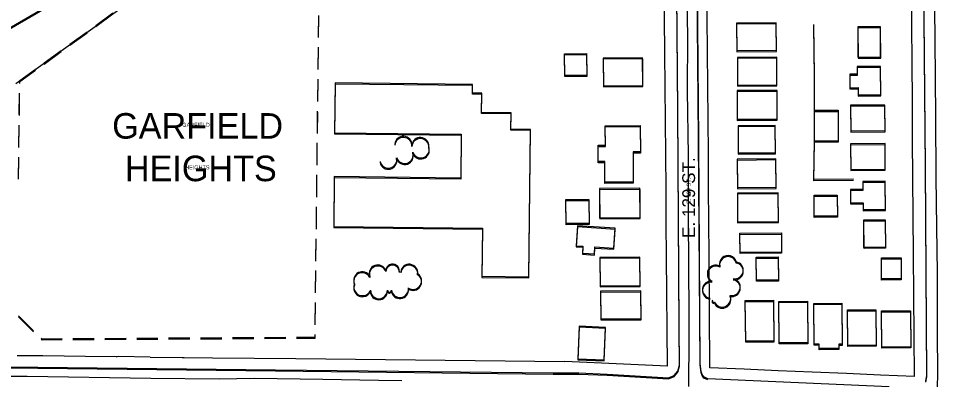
# Model space of a CAD drawing. Extents: x -25029 to 2274964, y -81170 to 687028.
# Drawn here: x 8130 to 9209, y -66381 to -65956 of the extents above; entities that cross this region are included whole.
import ezdxf

# ---------------------------------------------------------------- set-up
doc = ezdxf.new("R2010")
doc.units = 0
for name, color, linetype in [('81911BEA - RW_X_Fee_RW', 7, 'Continuous'), ('BLDG', 7, 'Continuous'), ('CITY-NAME', 7, 'Continuous'), ('GE_X_CL_2000', 7, 'Continuous'), ('INTERSTATE', 7, 'Continuous'), ('RECREATION', 7, 'Continuous'), ('ROAD', 7, 'Continuous'), ('ROAD-NAME', 7, 'Continuous'), ('TREES', 7, 'Continuous'), ('WALL', 7, 'Continuous')]:
    doc.layers.add(name, color=color, linetype=linetype)

msp = doc.modelspace()

# ---------------------------------------------------------------- linework, layer by layer
at = {"layer": '81911BEA - RW_X_Fee_RW'}
msp.add_line((8892, -66364.5), (8771.5, -66359.1), dxfattribs=at)
for points in [[(9182.1, -66376.8), (9181, -66233.4), (9180.6, -66188.4), (9180.3, -66143.4), (9179.9, -66098.4), (9179.6, -66053.4), (9179.3, -66008.4), (9178.9, -65963.4), (9178.6, -65918.4), (9178.2, -65873.4), (9177.9, -65828.4), (9177.5, -65783.4), (9177.2, -65738.4), (9176.8, -65693.4), (9176.5, -65648.4), (9176.1, -65603.4), (9176, -65593.4), (9175.7, -65553.5), (9175.4, -65513.5), (9175.1, -65473.5), (9174.8, -65433.5)], [(8892, -66364.5), (8891, -66236.3), (8890.7, -66196.3), (8890.4, -66156.3), (8890.1, -66116.3), (8889.8, -66076.3), (8889.4, -66036.3), (8889.1, -65996.3), (8888.8, -65956.3), (8888.5, -65916.3), (8888.2, -65876.3), (8888.1, -65861.3), (8887.9, -65836.3), (8887.6, -65796.3), (8887.3, -65756.3), (8887, -65716.3), (8886.7, -65676.3), (8886.4, -65636.3), (8886, -65596.3), (8885.7, -65556.3), (8885.4, -65516.3)], [(8942, -66366.6), (8941, -66235.1), (8940.7, -66195.1), (8940.4, -66155.1), (8940.1, -66115.1), (8939.8, -66075.1), (8939.4, -66035.2), (8939.1, -65995.2), (8938.8, -65955.2), (8938.5, -65915.2), (8938.2, -65875.2), (8937.9, -65835.2), (8937.6, -65795.2), (8937.3, -65755.2), (8937, -65715.2), (8936.7, -65675.2), (8936.4, -65635.2), (8936, -65595.2), (8935.7, -65555.2), (8935.7, -65550.3), (8935.4, -65515.2)], [(8127, -66032.4), (8195.6, -65983.1), (8264.1, -65933.8)], [(8284.9, -66354), (8247.5, -66353.5), (8246.2, -66353.6), (8244.9, -66353.6), (8208.8, -66353.2), (8158.8, -66352.7), (8128.8, -66352.4)], [(8284.9, -66354), (8322.3, -66354.3), (8323.6, -66354.4), (8324.9, -66354.4), (8357.8, -66354.7), (8406.8, -66355.2), (8455.8, -66355.7), (8771.5, -66359.1)], [(9182.1, -66376.8), (9142.1, -66375.1), (9102.1, -66373.4), (9062.1, -66371.7), (9022, -66370), (8982, -66368.3), (8942, -66366.6)]]:
    msp.add_lwpolyline(points, dxfattribs=at)
at = {"layer": 'BLDG'}
for points in [[(8973.4, -65993.8), (9020, -65993.4), (9019.7, -65961.2), (8973.2, -65961.5)], [(8973.5, -65995.1), (9020, -65994.8), (9019.8, -65962.5), (8973.2, -65962.8)], [(9115.4, -65966), (9115.7, -66001.5), (9142.3, -66001.3), (9142.1, -65965.8)], [(9115.5, -65967.3), (9115.8, -66002.8), (9142.4, -66002.6), (9142.1, -65967.1)], [(8797.2, -65997.3), (8797.4, -66022.8), (8771.5, -66023), (8771.3, -65997.5)], [(8797.2, -65998.6), (8797.4, -66024.1), (8771.6, -66024.3), (8771.4, -65998.8)], [(8816.9, -66035.3), (8863.2, -66034.9), (8862.9, -66002.2), (8816.6, -66002.6)], [(8816.9, -66036.6), (8863.2, -66036.2), (8863, -66003.5), (8816.7, -66003.9)], [(8974.5, -66034.3), (9020.6, -66033.9), (9020.3, -66001.5), (8974.3, -66001.8)], [(8974.5, -66035.6), (9020.6, -66035.2), (9020.4, -66002.8), (8974.3, -66003.2)], [(9114.7, -66012.6), (9114.7, -66021.7), (9106, -66021.7), (9106.2, -66037.4), (9115.9, -66037.3), (9115.9, -66045.9), (9142.4, -66045.7), (9142.2, -66012.4)], [(9114.7, -66013.9), (9114.8, -66023), (9106.1, -66023.1), (9106.2, -66038.8), (9115.9, -66038.7), (9116, -66047.2), (9142.5, -66047), (9142.2, -66013.7)], [(8501.4, -66090.4), (8650, -66092), (8649.4, -66143.6), (8500.9, -66141.9), (8500.3, -66200.4), (8674.9, -66202.4), (8674.3, -66259.1), (8729.5, -66259.7), (8731.4, -66086.4), (8708.4, -66086.1), (8708.6, -66066.8), (8673.9, -66066.4), (8674.1, -66044), (8663.2, -66043.9), (8663.3, -66033.6), (8502, -66031.8)], [(8501.4, -66091.7), (8650, -66093.3), (8649.4, -66144.9), (8500.9, -66143.2), (8500.3, -66201.7), (8674.9, -66203.6), (8674.3, -66260.3), (8729.5, -66261), (8731.4, -66087.7), (8708.4, -66087.4), (8708.7, -66068), (8673.9, -66067.7), (8674.1, -66045.3), (8663.2, -66045.2), (8663.3, -66034.9), (8502.1, -66033.1)], [(8974.1, -66074.6), (9020.9, -66074.3), (9020.7, -66040.6), (8973.8, -66040.9)], [(8974.1, -66076), (9021, -66075.6), (9020.7, -66041.9), (8973.9, -66042.3)], [(9092.3, -66064), (9092.3, -66100.1), (9064.8, -66100.1), (9064.8, -66064)], [(9107.3, -66088.2), (9147.5, -66087.9), (9147.3, -66057.8), (9107.1, -66058.1)], [(9107.3, -66089.6), (9147.6, -66089.2), (9147.3, -66059.1), (9107.1, -66059.4)], [(9092.3, -66065.4), (9092.3, -66101.5), (9064.8, -66101.5), (9064.8, -66065.4)], [(8860.1, -66081.8), (8860.4, -66112.9), (8851.7, -66112.9), (8852, -66148.3), (8818.6, -66148.6), (8818.4, -66124.3), (8810.7, -66124.3), (8810.6, -66105.1), (8819.3, -66105.1), (8819.1, -66082.1)], [(8860.1, -66083.1), (8860.4, -66114.2), (8851.7, -66114.2), (8852, -66149.6), (8818.6, -66149.9), (8818.4, -66125.6), (8810.8, -66125.6), (8810.6, -66106.4), (8819.3, -66106.4), (8819.1, -66083.4)], [(8975.2, -66114.1), (9018.8, -66113.8), (9018.5, -66081.8), (8974.9, -66082.1)], [(8975.2, -66115.4), (9018.8, -66115.1), (9018.5, -66083.1), (8974.9, -66083.4)], [(9107.2, -66133.5), (9147.8, -66133.2), (9147.6, -66103.2), (9107, -66103.5)], [(9107.2, -66134.8), (9147.8, -66134.5), (9147.6, -66104.5), (9107, -66104.9)], [(8974.3, -66154.8), (9019.6, -66154.5), (9019.3, -66121.1), (8974, -66121.4)], [(8974.3, -66156.1), (9019.6, -66155.8), (9019.3, -66122.4), (8974, -66122.8)], [(9121.5, -66147.6), (9121.5, -66156.8), (9107, -66156.9), (9107.1, -66172.7), (9121.8, -66172.6), (9121.9, -66180.7), (9148, -66180.5), (9147.7, -66147.4)], [(9121.5, -66149), (9121.6, -66158.2), (9107, -66158.3), (9107.1, -66174), (9121.8, -66173.9), (9121.9, -66182), (9148, -66181.8), (9147.7, -66148.8)], [(8812.5, -66190.3), (8860.1, -66190), (8859.8, -66155.6), (8812.3, -66156)], [(8812.6, -66191.6), (8860.1, -66191.3), (8859.9, -66156.9), (8812.3, -66157.3)], [(8974.4, -66195), (9022.3, -66194.7), (9022, -66161), (8974.2, -66161.3)], [(8799.9, -66168.7), (8800.1, -66197), (8773.1, -66197.2), (8772.8, -66168.9)], [(8799.9, -66170), (8800.2, -66198.3), (8773.1, -66198.5), (8772.9, -66170.2)], [(8974.4, -66196.4), (9022.3, -66196), (9022, -66162.3), (8974.2, -66162.7)], [(9091.5, -66163.6), (9091.7, -66188.4), (9064.5, -66188.6), (9064.3, -66163.8)], [(9091.5, -66164.9), (9091.7, -66189.7), (9064.5, -66189.9), (9064.3, -66165.1)], [(9147.6, -66192.7), (9147.9, -66224.9), (9122.8, -66225.1), (9122.6, -66192.9)], [(8784.9, -66223.1), (8792.7, -66223.5), (8792.2, -66231.9), (8806.5, -66232.8), (8807, -66224.6), (8829.2, -66226), (8830.7, -66202.6), (8786.3, -66199.8)], [(8784.9, -66224.3), (8792.7, -66224.8), (8792.2, -66233.2), (8806.5, -66234.1), (8807, -66225.9), (8829.2, -66227.3), (8830.7, -66203.9), (8786.4, -66201.1)], [(9147.6, -66194), (9147.9, -66226.2), (9122.9, -66226.4), (9122.6, -66194.2)], [(9026, -66230.7), (8977.4, -66231), (8977.2, -66208.5), (9025.8, -66208.1)], [(9026, -66232), (8977.4, -66232.4), (8977.2, -66209.8), (9025.8, -66209.4)], [(8812.9, -66270.3), (8859.9, -66269.9), (8859.6, -66236.5), (8812.6, -66236.8)], [(9022.1, -66236.3), (9022.3, -66263.4), (8996.5, -66263.6), (8996.3, -66236.5)], [(8812.9, -66271.6), (8859.9, -66271.2), (8859.7, -66237.8), (8812.6, -66238.1)], [(9022.1, -66237.7), (9022.3, -66264.7), (8996.6, -66264.9), (8996.3, -66237.9)], [(9166.4, -66237.4), (9166.6, -66262), (9143.4, -66262.2), (9143.2, -66237.5)], [(9166.4, -66238.7), (9166.6, -66263.4), (9143.4, -66263.5), (9143.2, -66238.9)], [(8813.7, -66309.1), (8861.2, -66308.8), (8860.9, -66276.3), (8813.5, -66276.7)], [(8813.7, -66310.4), (8861.2, -66310.1), (8860.9, -66277.6), (8813.5, -66278)], [(9016.5, -66287.1), (9016.9, -66335), (8983.9, -66335.3), (8983.5, -66287.4)], [(9016.5, -66288.5), (9016.9, -66336.3), (8983.9, -66336.6), (8983.5, -66288.7)], [(9056.4, -66288.3), (9056.8, -66337), (9023.1, -66337.2), (9022.7, -66288.5)], [(9056.4, -66289.6), (9056.8, -66338.3), (9023.1, -66338.6), (9022.7, -66289.9)], [(9096.7, -66290.6), (9097.1, -66339), (9093.4, -66339), (9093.4, -66343.8), (9070, -66344), (9070, -66338.8), (9064.4, -66338.8), (9064, -66290.9)], [(9096.7, -66292), (9097.1, -66340.3), (9093.4, -66340.3), (9093.4, -66345.2), (9070, -66345.3), (9070, -66340.1), (9064.4, -66340.1), (9064, -66292.2)], [(9136.8, -66298.3), (9137.2, -66340), (9103.8, -66340.3), (9103.4, -66298.6)], [(9136.8, -66299.6), (9137.2, -66341.3), (9103.8, -66341.6), (9103.4, -66299.9)], [(9177.4, -66299.5), (9177.7, -66341.9), (9143.8, -66342.2), (9143.5, -66299.7)], [(9177.4, -66300.8), (9177.7, -66343.2), (9143.8, -66343.5), (9143.5, -66301.1)], [(8817.6, -66357.3), (8819.2, -66319.1), (8788.5, -66317.7), (8786.8, -66356)], [(8817.6, -66358.6), (8819.2, -66320.4), (8788.5, -66319), (8786.8, -66357.3)]]:
    msp.add_lwpolyline(points, close=True, dxfattribs=at)
at = {"layer": 'GE_X_CL_2000'}
for points in [[(8914.2, -65893), (8915.6, -65976.7), (8915.3, -66041.2), (8916.3, -66117.2), (8916.3, -66184.4), (8916.9, -66251.6), (8917.1, -66297.9), (8917.2, -66331.7), (8916.8, -66388.6)], [(9205.3, -65908.1), (9206.1, -65981), (9206.8, -66071.5), (9207.2, -66142.4), (9207.8, -66201.7), (9208.8, -66254.5), (9208.7, -66300.4), (9208.6, -66323.5), (9209.2, -66374.8), (9208.5, -66401.6)], [(7983.8, -66374.8), (8004.7, -66375), (8065.4, -66376.5), (8140.5, -66376.5), (8285.4, -66378.6), (8365.9, -66379.5), (8407.1, -66378.9), (8487.5, -66380), (8552.8, -66381), (8580.1, -66381.4)]]:
    msp.add_lwpolyline(points, dxfattribs=at)
at = {"layer": 'INTERSTATE'}
for points in [[(8102.1, -65977.2), (8131.3, -65960.5), (8163.1, -65941.9)], [(8102.2, -65978.4), (8131.3, -65961.7), (8163.1, -65943.1)]]:
    msp.add_lwpolyline(points, dxfattribs=at)
at = {"layer": 'RECREATION'}
for p, q in [((8220.9, -65964.3), (8241.1, -65949.6)), ((8220.9, -65965.5), (8241.1, -65950.8)), ((8482.3, -65952.4), (8482, -65977.4)), ((8482.4, -65953.6), (8482.1, -65978.6)), ((8190.5, -65986.4), (8210.7, -65971.7)), ((8190.6, -65987.6), (8210.8, -65972.9)), ((8160.2, -66008.4), (8180.4, -65993.7)), ((8160.2, -66009.6), (8180.5, -65994.9)), ((8481.9, -65989.9), (8481.6, -66014.9)), ((8481.9, -65991.1), (8481.6, -66016.1)), ((8481.5, -66027.4), (8481.2, -66052.4)), ((8481.5, -66028.6), (8481.2, -66053.6)), ((8131.2, -66068.9), (8131.6, -66043.9)), ((8131.3, -66070.1), (8131.6, -66045.1)), ((8481, -66064.9), (8480.8, -66089.9)), ((8481.1, -66066.1), (8480.8, -66091.1)), ((8130.7, -66106.4), (8131.1, -66081.4)), ((8130.7, -66107.6), (8131.1, -66082.6)), ((8480.6, -66102.4), (8480.3, -66127.4)), ((8480.6, -66103.6), (8480.4, -66128.6)), ((8130.2, -66143.9), (8130.5, -66118.9)), ((8130.2, -66145.1), (8130.6, -66120.1)), ((8480.2, -66139.9), (8479.9, -66164.9)), ((8480.2, -66141.1), (8479.9, -66166.1)), ((8479.8, -66177.4), (8479.5, -66202.4)), ((8479.8, -66178.6), (8479.5, -66203.6)), ((8479.3, -66214.9), (8479.1, -66239.9)), ((8479.4, -66216.1), (8479.1, -66241.1)), ((8478.9, -66252.4), (8478.6, -66277.4)), ((8478.9, -66253.6), (8478.6, -66278.6)), ((8478.5, -66289.9), (8478.2, -66314.8)), ((8478.5, -66291.1), (8478.2, -66316.1)), ((8148, -66323), (8130.1, -66305.5)), ((8148, -66324.2), (8130.2, -66306.7)), ((8219, -66332.4), (8194, -66332.6)), ((8219, -66333.7), (8194, -66333.8)), ((8256.5, -66332.2), (8231.5, -66332.4)), ((8256.5, -66333.4), (8231.5, -66333.6)), ((8294, -66332), (8269, -66332.1)), ((8294, -66333.2), (8269, -66333.4)), ((8331.5, -66331.8), (8306.5, -66331.9)), ((8331.5, -66333), (8306.5, -66333.1)), ((8369, -66331.5), (8344, -66331.7)), ((8369, -66332.8), (8344, -66332.9)), ((8406.5, -66331.3), (8381.5, -66331.5)), ((8406.5, -66332.5), (8381.5, -66332.7)), ((8444, -66331.1), (8419, -66331.2)), ((8444, -66332.3), (8419, -66332.5))]:
    msp.add_line(p, q, dxfattribs=at)
for points in [[(8131.7, -66031.4), (8131.8, -66029.1), (8150.1, -66015.8)], [(8131.8, -66032.6), (8131.8, -66030.3), (8150.1, -66017)], [(8181.5, -66332.7), (8158.1, -66332.8), (8157, -66331.7)], [(8181.5, -66333.9), (8158.1, -66334), (8157, -66332.9)], [(8478.1, -66327.3), (8478, -66330.9), (8456.5, -66331)], [(8478.1, -66328.6), (8478, -66332.1), (8456.5, -66332.2)]]:
    msp.add_lwpolyline(points, dxfattribs=at)
at = {"layer": 'ROAD'}
for points in [[(9152.2, -66388.9), (8939.3, -66379.5), (8934.8, -66377.4), (8932.8, -66374.4), (8931.8, -66371), (8930.5, -66362), (8928.7, -66097.7), (8925.5, -65738.3)], [(8939.3, -66380.8), (8934.8, -66378.7), (8932.8, -66375.7), (8931.8, -66372.4), (8930.5, -66363.3), (8928.8, -66099), (8925.6, -65739.6)], [(9191.9, -65825), (9194.6, -66129.9), (9196.1, -66375.9), (9195.1, -66382)], [(9191.9, -65826.4), (9194.7, -66131.3), (9196.1, -66377.3), (9195.1, -66383.4)], [(8048.1, -66364.6), (8432, -66368.9), (8757.9, -66372.6), (8788.1, -66372.7), (8821.5, -66374), (8893.3, -66378.3), (8900.1, -66375.5), (8904.2, -66370.5), (8906.2, -66363.5), (8905.8, -66318.2), (8904.1, -66063.9), (8902.4, -65835.2)], [(8048.1, -66365.8), (8432, -66370.2), (8757.9, -66373.9), (8788.1, -66374), (8821.5, -66375.3), (8893.3, -66379.6), (8900.1, -66376.8), (8904.2, -66371.8), (8906.2, -66364.8), (8905.8, -66319.5), (8904.2, -66065.2), (8902.4, -65836.5)]]:
    msp.add_lwpolyline(points, dxfattribs=at)
at = {"layer": 'TREES'}
for centre, radius, start, end in [((8582, -66104.5), 10, 355.9544, 175.9544), ((8582, -66105.8), 10, 355.9474, 175.9474), ((8602, -66105.9), 10, 355.9544, 175.9544), ((8602, -66107.2), 10, 355.9474, 175.9474), ((8602.5, -66109.9), 10, 199.1911, 19.1911), ((8583.6, -66116.5), 10, 199.1867, 19.1867), ((8583.6, -66117.7), 10, 199.1797, 19.1797), ((8602.5, -66111.2), 10, 199.1841, 19.1841), ((8564.4, -66122), 9.99, 192.8971, 12.8971), ((8564.4, -66123.3), 9.99, 192.8901, 12.8901), ((8963.2, -66244.6), 10, 13.7966, 193.7966), ((8963.2, -66245.9), 10, 13.7896, 193.7896), ((8552, -66255.7), 10, 20.5725, 200.5725), ((8552.1, -66257), 10, 20.5655, 200.5655), ((8569.4, -66252.9), 8.05, 355.3796, 175.3796), ((8569.4, -66254.1), 8.05, 355.3726, 175.3726), ((8588.9, -66254.9), 10, 352.996, 172.996), ((8588.9, -66256.1), 10, 352.989, 172.989), ((8948.9, -66255.9), 10, 63.0795, 243.0795), ((8948.9, -66257.2), 10, 63.0725, 243.0725), ((8971.1, -66252), 10, 259.8065, 79.8065), ((8971.1, -66253.3), 10, 259.7995, 79.7995), ((8533.7, -66263.7), 10, 26.3274, 206.3274), ((8533.7, -66264.9), 10, 26.3204, 206.3204), ((8593.4, -66264.5), 10, 237.0354, 57.0354), ((8593.4, -66265.7), 10, 237.0284, 57.0284), ((8534, -66271.9), 10, 158.0314, 338.0314), ((8943.3, -66274.7), 10, 83.6163, 263.6163), ((8943.3, -66276), 10, 83.6093, 263.6093), ((8967.5, -66271.7), 10, 259.5876, 79.5876), ((8967.5, -66273), 10, 259.5806, 79.5806), ((8534, -66273.1), 10, 158.0244, 338.0244), ((8553.3, -66275.4), 10, 180.8207, 0.8207), ((8553.3, -66276.7), 10, 180.8137, 0.8137), ((8565.7, -66275.3), 2.39, 180.8207, 0.8207), ((8565.7, -66276.5), 2.39, 180.8137, 0.8137), ((8578, -66274), 10, 186.8512, 6.8512), ((8578, -66275.3), 10, 186.8442, 6.8442), ((8946, -66288), 1.47, 139.5325, 319.5325), ((8946, -66289.3), 1.47, 139.5255, 319.5255), ((8956.4, -66285.2), 10, 201.8459, 21.8459), ((8956.5, -66286.6), 10, 201.8389, 21.8389)]:
    msp.add_arc(centre, radius, start, end, dxfattribs=at)
at = {"layer": 'WALL'}
for points in [[(9064.8, -66064), (9064.7, -66023.1), (9064.1, -65963.3)], [(9064.8, -66065.4), (9064.8, -66024.5), (9064.1, -65964.6)], [(9110.5, -66145.1), (9064.1, -66145.4), (9064.8, -66100.1)], [(9110.5, -66146.4), (9064.1, -66146.7), (9064.8, -66101.5)]]:
    msp.add_lwpolyline(points, dxfattribs=at)

# ---------------------------------------------------------------- texts
at = {"layer": 'CITY-NAME'}
for s, p in [('GARFIELD', (8240.2, -66097.3)), ('HEIGHTS', (8255.1, -66147.3))]:
    msp.add_text(s, height=30, dxfattribs=at).set_placement(p)
for s, p in [('GARFIELD', (8322.5, -66083.4)), ('HEIGHTS', (8325.8, -66133.4))]:
    msp.add_text(s, height=4.68, rotation=0.007, dxfattribs=at).set_placement(p)
at = {"layer": 'ROAD-NAME'}
for height, rotation, p in [(15, 90, (8924.5, -66214)), (4.68, 90.007, (8919.3, -66173.9))]:
    msp.add_text('E. 129 ST.', height=height, rotation=rotation, dxfattribs=at).set_placement(p)

doc.saveas('drawing.dxf')
